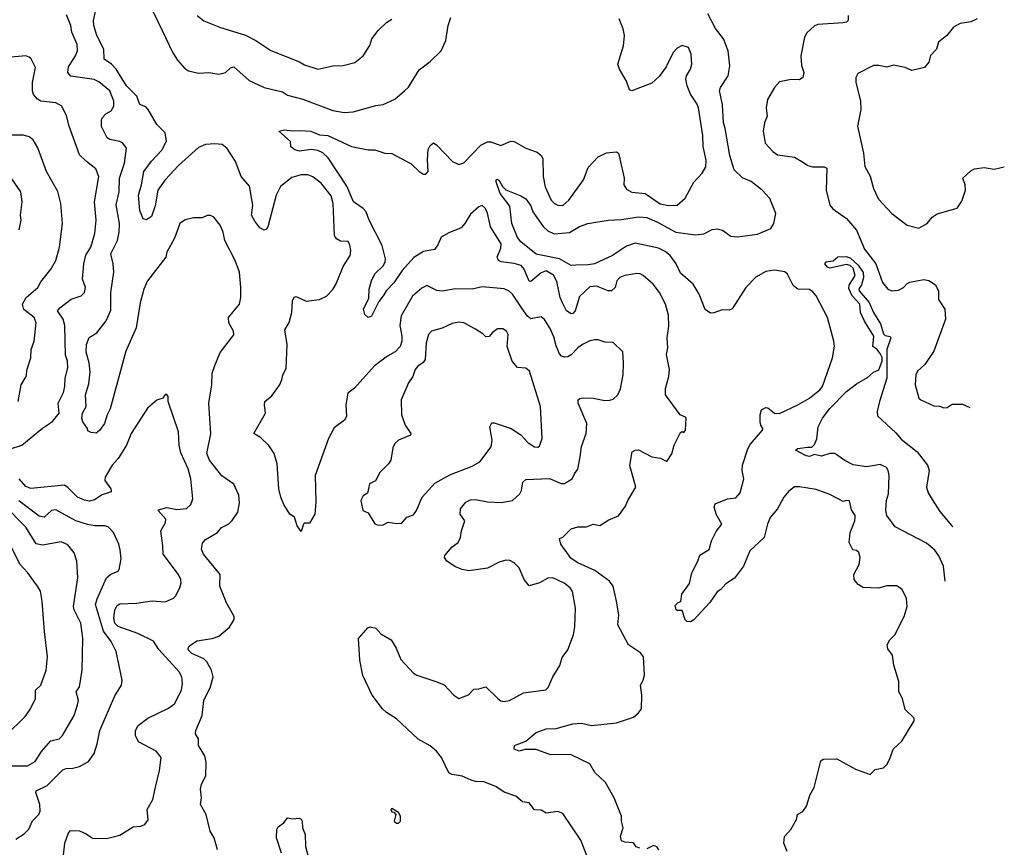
# Model space of a CAD drawing. Extents: x 1921360 to 2014538, y 768294 to 907744.
# Tile 409 of 412: x 2007199 to 2013065, y 891589 to 896520. Entities that reach past the tile are written whole.
import ezdxf

# ---------------------------------------------------------------- set-up
doc = ezdxf.new("R2010")
doc.units = 0

msp = doc.modelspace()

# ---------------------------------------------------------------- linework, layer by layer
at = {"layer": '0CON10XD'}
for points in [[(2010191.1, 894801.1), (2010134.7, 894884.7), (2010115, 894903.1), (2010085, 894915.5), (2009955, 894928.8), (2009895, 894914.3), (2009795, 894916.9), (2009715, 894902.2), (2009685, 894907.1), (2009625, 894936), (2009595, 894921.4), (2009538.1, 894871.9), (2009470.6, 894755), (2009462.8, 894697.2), (2009475.4, 894635), (2009475.4, 894605), (2009465, 894572.5), (2009435, 894540.5), (2009390, 894515), (2009312.6, 894457.4), (2009193.8, 894325), (2009153.3, 894295), (2009141.8, 894225), (2009146.2, 894155), (2009133.8, 894135), (2009072.1, 894087.9), (2009038, 894025), (2008958.8, 893805), (2008963.8, 893645), (2008957.5, 893575), (2008925, 893520), (2008895, 893520), (2008890, 893515), (2008875, 893470), (2008852.5, 893505), (2008837, 893557), (2008807.5, 893575), (2008772.3, 893632.3), (2008754.5, 893674.5), (2008741.9, 893725), (2008733.2, 893873.2), (2008714.2, 893935), (2008682.7, 893982.7), (2008635, 894028.8), (2008593.8, 894055), (2008664, 894175), (2008656.7, 894225), (2008660, 894245), (2008701.7, 894278.3), (2008747.3, 894342.7), (2008761.2, 894375), (2008766, 894405), (2008787.3, 894442.7), (2008792, 894585), (2008778.8, 894671.2), (2008804.2, 894715), (2008820.8, 894775), (2008824.2, 894845), (2008835, 894866.2), (2008845, 894871.2), (2008905, 894842.2), (2008985, 894852.7), (2009026.6, 894873.4), (2009065, 894912.9), (2009085, 894946.2), (2009125, 895050), (2009167.1, 895115), (2009172, 895145), (2009166.4, 895176.4), (2009155, 895197.5), (2009110.5, 895200.5), (2009086.2, 895215), (2009074.5, 895234.5), (2009066.7, 895425), (2009055, 895470), (2008995, 895545.6), (2008945, 895583.1), (2008915, 895595.6), (2008875, 895595.6), (2008820, 895580), (2008753.1, 895526.9), (2008726.1, 895473.9), (2008678.1, 895285), (2008669.1, 895270.9), (2008655, 895266.2), (2008629.7, 895279.7), (2008599.5, 895319.5), (2008578.9, 895355), (2008587.5, 895415), (2008567.4, 895527.4), (2008519.2, 895585), (2008484.6, 895675), (2008435, 895753.3), (2008405, 895775.4), (2008361.2, 895781.2), (2008305, 895775.9), (2008265, 895758), (2008145, 895651.5), (2008066, 895565), (2008021.5, 895505), (2008005, 895410), (2007985, 895347.5), (2007955, 895327.5), (2007935, 895333.3), (2007915, 895382.5), (2007905.8, 895475), (2007925.4, 895535), (2007938.8, 895615), (2007985, 895677.1), (2008045, 895741.9), (2008073.1, 895796.9), (2008064.6, 895845), (2008015.3, 895895), (2007965, 895985.7), (2007950, 896000), (2007914.6, 896014.6), (2007897.3, 896065), (2007835, 896125.3), (2007774.5, 896224.5), (2007745, 896254.7), (2007701.1, 896285), (2007700, 896345), (2007658.2, 896425), (2007640.3, 896485), (2007638.8, 896515), (2007660.7, 896615)], [(2008377.5, 891575), (2008356.7, 891645), (2008333.8, 891685), (2008310, 891785), (2008275.8, 891845), (2008282.5, 891885), (2008275.8, 891935), (2008282.5, 891965), (2008306.9, 892015), (2008310.4, 892095), (2008301.1, 892135), (2008264.3, 892195), (2008264, 892235), (2008246.2, 892265), (2008248.8, 892285), (2008286.8, 892375), (2008295.4, 892465), (2008335.4, 892545), (2008351.5, 892605), (2008342.3, 892645), (2008314.7, 892694.7), (2008295, 892712.2), (2008223.8, 892745), (2008203.3, 892765), (2008202.5, 892775), (2008210.7, 892789.3), (2008255, 892818.8), (2008345.9, 892834.1), (2008385, 892846.7), (2008448.3, 892901.7), (2008476.1, 892946.1), (2008476.2, 892965), (2008430.8, 893045), (2008391.9, 893145), (2008392.9, 893215), (2008293.1, 893335), (2008282.9, 893365), (2008288.3, 893401.7), (2008305, 893423.8), (2008376.7, 893465), (2008401.2, 893495), (2008445, 893516.9), (2008465, 893535.8), (2008499.1, 893585), (2008508, 893642), (2008505, 893687.5), (2008475, 893753.3), (2008403.2, 893803.2), (2008330.4, 893895), (2008314.1, 893935), (2008337, 894053), (2008326.5, 894235), (2008344.3, 894345), (2008345.5, 894414.5), (2008360.5, 894459.5), (2008393, 894537), (2008475, 894642.5), (2008472.5, 894665), (2008444.6, 894714.6), (2008442.5, 894745), (2008507.8, 894825), (2008516.5, 894865), (2008516.5, 894925), (2008508.1, 895015), (2008482.2, 895085), (2008421.9, 895205), (2008411.4, 895255), (2008392.9, 895295), (2008355, 895343.8), (2008335, 895353.3), (2008316.4, 895353.6), (2008285, 895340), (2008235, 895340), (2008185, 895326.7), (2008153.3, 895305), (2008120.9, 895219.1), (2008075.5, 895135), (2008068.9, 895105), (2007960.8, 894965), (2007938.9, 894915), (2007916.7, 894833.3), (2007893.4, 894685), (2007830.3, 894545), (2007738.3, 894201.7), (2007720, 894165), (2007705, 894114), (2007675, 894072.5), (2007655, 894057.5), (2007625, 894060), (2007605, 894070), (2007602.5, 894085), (2007575, 894123.3), (2007568.9, 894145), (2007573.5, 894175), (2007594.4, 894215), (2007591.2, 894285), (2007609.8, 894350.2), (2007618.3, 894421.7), (2007612.7, 894475), (2007595, 894540), (2007595.8, 894585), (2007613, 894627), (2007657.5, 894655), (2007714.2, 894725.8), (2007741.2, 894788.8), (2007741.6, 894895), (2007760.3, 895015), (2007756.3, 895066.3), (2007742.5, 895125), (2007782, 895205), (2007792.2, 895255), (2007793.3, 895305), (2007773.7, 895416.3), (2007790.9, 895495), (2007793.9, 895575), (2007822.7, 895665), (2007834.4, 895755), (2007813.8, 895785), (2007795, 895794.4), (2007735.4, 895805.4), (2007719.2, 895815), (2007685.6, 895884.4), (2007686.5, 895923.5), (2007692.4, 895937.6), (2007712, 895958), (2007743.6, 895976.4), (2007758.9, 896005), (2007759.5, 896035), (2007735, 896095.6), (2007669.8, 896149.8), (2007643.2, 896163.2), (2007502.8, 896182.8), (2007486.5, 896205), (2007490.1, 896239.9), (2007532.2, 896305), (2007543.1, 896335), (2007542.1, 896372.1), (2007509.2, 896445), (2007502.9, 896485), (2007477.9, 896547.9)], [(2007980.5, 896595), (2008024.4, 896505), (2008111.7, 896321.7), (2008138.3, 896278.3), (2008180.2, 896230.2), (2008205, 896214.5), (2008265, 896200.5), (2008325, 896204.4), (2008385, 896195.6), (2008425.4, 896204.6), (2008455, 896232.5), (2008475, 896239.4), (2008565, 896157.5), (2008655, 896116.2), (2008765, 896090), (2008795, 896070.8), (2008885, 896045.5), (2009065, 895978.9), (2009132.7, 895967.3), (2009185, 895971.4), (2009320.9, 896009.1), (2009365, 896014), (2009432.9, 896047.1), (2009491.2, 896095), (2009515, 896118.8), (2009579.3, 896220.7), (2009645, 896270.8), (2009710, 896335), (2009738.6, 896395), (2009750.6, 896485), (2009767.4, 896532.6)], [(2008256, 896545), (2008295, 896512.9), (2008395, 896473.1), (2008545, 896426.7), (2008606.6, 896396.6), (2008696, 896336), (2008865, 896269.1), (2008895, 896250), (2008975, 896224.4), (2009065, 896245.6), (2009125, 896246.9), (2009195, 896265.7), (2009244.3, 896305), (2009284.6, 896365.4), (2009295.8, 896405), (2009334, 896455), (2009385, 896502.5), (2009415, 896522)], [(2011771.2, 891565), (2011752, 891615), (2011756.4, 891653.6), (2011793.3, 891695), (2011826.7, 891755), (2011833.8, 891785), (2011865, 891802.5), (2011886.2, 891835), (2011908.8, 891905), (2011932, 891945), (2011971.2, 892105), (2011986.4, 892113.6), (2012067, 892117), (2012177.5, 892055), (2012265, 892022.5), (2012295, 892052.5), (2012345, 892063.3), (2012365, 892082.5), (2012383.6, 892116.4), (2012402.5, 892175), (2012455, 892222.5), (2012527, 892343), (2012528.3, 892358.3), (2012475, 892410), (2012457.5, 892475), (2012437.5, 892515), (2012436.4, 892576.4), (2012407.5, 892675), (2012398.8, 892735), (2012371.7, 892771.7), (2012368, 892795), (2012382.5, 892825), (2012412.2, 892855), (2012467.8, 892965), (2012485.7, 893025), (2012482.3, 893072.3), (2012456.7, 893125), (2012425, 893146.2), (2012365, 893146.7), (2012315, 893133.8), (2012225, 893136.7), (2012194.1, 893154.1), (2012170, 893185), (2012168.8, 893215), (2012201.2, 893275), (2012206.2, 893315), (2012197.5, 893345), (2012185, 893356.7), (2012161.7, 893361.7), (2012141.2, 893405), (2012147.5, 893465), (2012173.6, 893533.6), (2012176, 893555), (2012175.8, 893565.8), (2012155, 893600), (2012143, 893653), (2012126.4, 893656.4), (2012105, 893650), (2012025, 893692), (2011945, 893722), (2011845, 893737.5), (2011815, 893736.2), (2011780.2, 893709.8), (2011750.6, 893675), (2011714.2, 893605.8), (2011669.5, 893555), (2011653.8, 893513.8), (2011633.8, 893435), (2011549.2, 893355), (2011510.8, 893265), (2011456.8, 893193.2), (2011405, 893159.2), (2011376.7, 893125), (2011355, 893112), (2011311.3, 893048.7), (2011216.2, 892945), (2011195, 892933.3), (2011173.9, 892933.9), (2011163.3, 892945), (2011145, 893000), (2011115, 893000), (2011110, 893005), (2011105, 893030), (2011121.7, 893048.3), (2011137, 893053), (2011143, 893097), (2011189.5, 893160.5), (2011203.3, 893225), (2011239.2, 893295), (2011250, 893330), (2011306.6, 893363.4), (2011320.8, 893415), (2011348.3, 893471.7), (2011381.2, 893515), (2011349.5, 893569.5), (2011336.7, 893615), (2011343.3, 893635), (2011415, 893665.7), (2011465, 893671.9), (2011490.8, 893700.8), (2011513.3, 893785), (2011503.1, 893835), (2011504.4, 893865), (2011536, 893964), (2011550.2, 893989.8), (2011623.8, 894075), (2011626, 894085), (2011613.8, 894105), (2011611.2, 894125), (2011610, 894165), (2011617.5, 894195), (2011645, 894210), (2011657, 894207), (2011696.4, 894176.4), (2011725, 894174), (2011835, 894225.4), (2011903.5, 894265), (2011966.7, 894315), (2011981.8, 894335), (2012040.8, 894505), (2012054, 894575), (2012050, 894605), (2012011.4, 894745), (2011944.2, 894875), (2011925, 894899.2), (2011905, 894912.5), (2011835, 894914.3), (2011806.4, 894936.4), (2011773.3, 895003.3), (2011758.1, 895018.1), (2011695, 895027.8), (2011645, 895020.3), (2011584.4, 894985), (2011525.6, 894925), (2011443, 894797), (2011425, 894790), (2011385, 894792.2), (2011335, 894773.1), (2011315, 894771.4), (2011282.7, 894792.7), (2011247.5, 894885), (2011212.1, 894945), (2011135, 895009.6), (2011109.4, 895065), (2011074.2, 895115), (2011045, 895139), (2011005, 895158.9), (2010865, 895188.3), (2010815, 895170.8), (2010731.5, 895115), (2010623.9, 895066.1), (2010585, 895058.6), (2010513.1, 895056.9), (2010485, 895056.2), (2010415, 895095.9), (2010275, 895123.5), (2010185, 895195.5), (2010165, 895223.1), (2010130, 895305), (2010119.4, 895409.4), (2010060.8, 895485), (2010036.7, 895553.3), (2010037.5, 895565), (2010045, 895570), (2010055, 895561.2), (2010075.7, 895525.7), (2010095.9, 895505.9), (2010185, 895471.4), (2010215, 895451.9), (2010245, 895410.6), (2010256.9, 895375), (2010317.1, 895287.1), (2010345, 895262.3), (2010383.7, 895243.7), (2010475, 895252.5), (2010535, 895288.2), (2010583.3, 895305), (2010705, 895326.4), (2010785, 895329.5), (2010885, 895344.7), (2010935, 895341.1), (2010995.5, 895315.5), (2011107.8, 895255), (2011225, 895238.4), (2011275.4, 895244.6), (2011325, 895270), (2011355, 895273.8), (2011385.7, 895265.7), (2011435, 895230), (2011475, 895226.9), (2011595, 895242.2), (2011673.4, 895276.6), (2011692.5, 895305), (2011703.6, 895365), (2011668.2, 895455), (2011623.1, 895505), (2011557.8, 895555), (2011505, 895577.2), (2011455.4, 895625), (2011430, 895710), (2011401.1, 895871.1), (2011391.1, 895905), (2011386.7, 896015), (2011367.9, 896095), (2011374.5, 896115), (2011418.9, 896185), (2011428.9, 896245), (2011420, 896335), (2011391.8, 896405), (2011345, 896467.9), (2011298.9, 896555)], [(2012134.1, 896544.1), (2012133.8, 896515), (2012124.2, 896505.8), (2012105, 896501.4), (2011955, 896491.4), (2011935, 896482.5), (2011888.3, 896441.7), (2011874.6, 896415.4), (2011853.1, 896305), (2011857, 896247), (2011870.8, 896205), (2011864.1, 896175.9), (2011845, 896161.2), (2011795, 896163.8), (2011725, 896150), (2011695, 896115.8), (2011654.5, 896045), (2011646.9, 895995), (2011652.5, 895945), (2011635.5, 895904.5), (2011628.8, 895855), (2011640.5, 895785), (2011685.7, 895735), (2011714, 895715), (2011815, 895700), (2011868.3, 895668.3), (2011895, 895650.5), (2011922.4, 895642.4), (2011992.5, 895642.5), (2012008.6, 895635), (2012003.8, 895503.8), (2012024.6, 895414.6), (2012043.6, 895393.6), (2012124.2, 895335), (2012183.5, 895265), (2012232.2, 895152.2), (2012299.5, 895065), (2012340, 894955), (2012372, 894915), (2012395, 894904.2), (2012435, 894907.5), (2012465, 894924.2), (2012483.8, 894946.2), (2012503, 894957), (2012585, 894972.9), (2012615, 894966.9), (2012655, 894941.2), (2012672.1, 894902.1), (2012673.3, 894853.3), (2012711.4, 894795), (2012715.6, 894735), (2012645.8, 894544.2), (2012592, 894465), (2012548.8, 894425), (2012538, 894405), (2012534.3, 894344.3), (2012555.9, 894265.9), (2012567.5, 894255), (2012645, 894220), (2012678.3, 894218.3), (2012705, 894206.7), (2012725, 894208.8), (2012755, 894230), (2012815, 894230), (2012860.4, 894208.7)], [(2010893.9, 891583.9), (2010872.3, 891592.3), (2010855, 891616.7), (2010805, 891620), (2010785, 891627.5), (2010778.8, 891655), (2010793.8, 891705), (2010783.8, 891745), (2010783.3, 891775), (2010741.2, 891885), (2010688, 891975), (2010626, 892035), (2010595, 892086), (2010485, 892140), (2010427.5, 892142.5), (2010361.3, 892141.3), (2010275, 892172.5), (2010208.3, 892171.7), (2010175, 892161.4), (2010145, 892173.8), (2010147.5, 892195), (2010215, 892221.2), (2010275, 892273.8), (2010335, 892295.8), (2010395, 892296.9), (2010495, 892325.7), (2010545, 892328.6), (2010605, 892314.4), (2010755, 892330.5), (2010855.5, 892364.5), (2010885, 892390), (2010902.5, 892415), (2010906.2, 892495), (2010896.7, 892555), (2010913.9, 892586.1), (2010921.2, 892615), (2010915.8, 892725), (2010897.3, 892747.3), (2010826.5, 892796.5), (2010762.5, 892915), (2010768.5, 892975), (2010754.6, 893055.4), (2010733.8, 893145), (2010712.3, 893175), (2010625, 893238.1), (2010523.6, 893283.6), (2010485, 893310), (2010422.2, 893395), (2010415, 893430), (2010435, 893437.5), (2010484.1, 893485.9), (2010525, 893498), (2010575, 893498.8), (2010616.1, 893513.9), (2010655, 893507.1), (2010708.7, 893541.3), (2010766.8, 893563.2), (2010808.6, 893621.4), (2010822, 893655), (2010870, 893735), (2010834.4, 893864.4), (2010848.8, 893945), (2010865, 893956.2), (2010885, 893957.5), (2010965, 893916), (2011017.3, 893907.3), (2011055, 893888.8), (2011085, 893933.8), (2011098.5, 893985), (2011135, 894060), (2011145, 894067.5), (2011155, 894060), (2011166.2, 894073.8), (2011170, 894145), (2011165, 894152.5), (2011133.3, 894165), (2011046.7, 894285), (2011046.4, 894323.6), (2011065.8, 894395), (2011070, 894435), (2011052.9, 894525), (2011059.4, 894565), (2011055.6, 894624.4), (2011065.6, 894695), (2011065, 894760), (2011047.1, 894825), (2011010, 894895), (2010972, 894945), (2010913.3, 894995), (2010895, 895005.7), (2010875, 895008), (2010805, 894995.8), (2010775, 894983.8), (2010755.8, 894964.2), (2010745.7, 894924.3), (2010725, 894904.2), (2010705, 894904.2), (2010635, 894931.4), (2010595, 894928), (2010535, 894870.8), (2010508.5, 894785), (2010495, 894769.4), (2010485, 894766.7), (2010455.8, 894785.8), (2010432.4, 894832.4), (2010419.7, 894865), (2010399.8, 894960.2), (2010378.5, 894998.5), (2010335, 895022.9), (2010305, 895012.3), (2010245, 894959.5), (2010235, 894962.2), (2010204, 895034), (2010185.8, 895055), (2010145, 895067.8), (2010066.9, 895076.9), (2010050.6, 895085), (2010043.8, 895105), (2010065, 895158.8), (2010067.7, 895185), (2010003.3, 895285), (2009985, 895366.7), (2009974, 895395), (2009955, 895412), (2009935, 895404.2), (2009885, 895361.4), (2009851.5, 895305), (2009829.2, 895280.8), (2009755, 895250.4), (2009710.6, 895225), (2009690.6, 895179.4), (2009669.3, 895150.7), (2009605, 895138.8), (2009547.3, 895102.7), (2009477.5, 895025), (2009427.9, 894952.1), (2009383.2, 894906.8), (2009363.5, 894875), (2009339.4, 894840.6), (2009295, 894754), (2009275, 894746.2), (2009254.1, 894764.1), (2009246.2, 894795), (2009278.3, 894861.7), (2009281.4, 894915), (2009295.7, 894965), (2009315, 895005.8), (2009365, 895052.9), (2009376.2, 895075), (2009377.5, 895095), (2009358.4, 895175), (2009281.7, 895325), (2009263.2, 895375), (2009245.2, 895395.2), (2009188.5, 895435), (2009148.8, 895528.8), (2009036.8, 895696.8), (2009005, 895727.1), (2008975, 895741.5), (2008935, 895745.8), (2008866.1, 895736.1), (2008837.5, 895745), (2008813.3, 895763.3), (2008812.5, 895795), (2008742.5, 895855), (2008775.8, 895864.2), (2008825, 895856.9), (2008869.1, 895859.1), (2008934.2, 895855.8), (2008985, 895833.1), (2009035, 895830.5), (2009175, 895764.4), (2009275, 895744.3), (2009315, 895744.3), (2009375, 895724.3), (2009415, 895721.9), (2009531.8, 895661.8), (2009578, 895615), (2009605, 895598.6), (2009619.5, 895600.5), (2009632.9, 895615), (2009628.5, 895685), (2009633.4, 895746.6), (2009645, 895771.2), (2009665, 895786.2), (2009685, 895772.5), (2009777.8, 895675), (2009815, 895657.7), (2009845, 895666.9), (2009946.9, 895773.1), (2009985, 895792.2), (2010005, 895791.8), (2010065, 895770), (2010125, 895795.7), (2010145, 895794.3), (2010215, 895754), (2010281.2, 895731.2), (2010305, 895711.2), (2010315, 895692.5), (2010317.7, 895585), (2010328.6, 895525), (2010364.4, 895445), (2010385, 895424.4), (2010405, 895415.6), (2010435, 895412.9), (2010470.8, 895445), (2010557.5, 895565), (2010585, 895640), (2010645, 895702.5), (2010695, 895727.5), (2010755, 895732.5), (2010766.2, 895725), (2010775, 895690), (2010799.5, 895575), (2010798.1, 895535), (2010815, 895509.2), (2010845, 895491.4), (2010925, 895483.6), (2011015, 895422.3), (2011065, 895412.1), (2011115, 895414.5), (2011163.8, 895456.2), (2011215, 895552), (2011265.5, 895604.5), (2011286.4, 895643.6), (2011287.9, 895682.1), (2011270, 895765), (2011269.6, 895829.6), (2011243.8, 895995), (2011235, 896017.5), (2011195.4, 896075.4), (2011175.7, 896125), (2011168, 896165), (2011171.2, 896185), (2011196, 896225), (2011204, 896255), (2011200, 896315), (2011183.6, 896353.6), (2011145, 896366.2), (2011115, 896350), (2011092.5, 896325), (2011050.9, 896239.1), (2011009.6, 896180.4), (2010965, 896142.5), (2010845, 896096.7), (2010832.7, 896102.7), (2010813.6, 896153.6), (2010772.5, 896225), (2010763.3, 896255), (2010796.1, 896363.9), (2010801.2, 896425), (2010793.3, 896465), (2010769.4, 896525)], [(2012902.5, 896525), (2012865, 896508), (2012802.7, 896497.3), (2012762.5, 896475), (2012723.3, 896425), (2012673.3, 896385), (2012661.2, 896345), (2012624.3, 896305.7), (2012615, 896267.5), (2012590, 896235), (2012515, 896216.2), (2012475, 896234), (2012405, 896248.8), (2012365, 896236.2), (2012317.5, 896247.5), (2012285, 896246), (2012191.7, 896198.3), (2012180, 896175), (2012180, 896145), (2012207.3, 896037.3), (2012210, 895985), (2012191.2, 895885), (2012225.6, 895725), (2012233.1, 895645), (2012265, 895586.7), (2012285.8, 895515), (2012315, 895450), (2012395, 895366), (2012485.8, 895295.8), (2012555, 895278.8), (2012605, 895306.2), (2012635.8, 895344.2), (2012665, 895363.8), (2012785, 895397.5), (2012811.7, 895438.3), (2012833.3, 895505), (2012831.2, 895535), (2012817.5, 895575), (2012865, 895620), (2012888.3, 895631.7), (2012945, 895638.8), (2013005, 895628.8), (2013065, 895643.8)], [(2007138.1, 893961.9), (2007212, 893985), (2007335, 894087.3), (2007395, 894127.1), (2007433.1, 894175), (2007428.2, 894235), (2007460.4, 894299.6), (2007468.2, 894335), (2007468.8, 894385), (2007485.4, 894445.4), (2007482.9, 894485), (2007471.6, 894521.6), (2007468.5, 894698.5), (2007458.2, 894735), (2007424.4, 894785), (2007437.2, 894802.8), (2007505.6, 894854.4), (2007565, 894875.7), (2007585.5, 894895), (2007591.3, 894925), (2007572.5, 894975), (2007581.8, 895065), (2007593.6, 895116.4), (2007622.1, 895165), (2007645.5, 895245.5), (2007653.6, 895325), (2007645.4, 895435), (2007671.1, 895585), (2007651.7, 895631.7), (2007596, 895675), (2007554.3, 895715), (2007493.5, 895885), (2007477.4, 895947.4), (2007450.8, 896005), (2007415, 896024.4), (2007325, 896034.5), (2007305, 896045.6), (2007281.9, 896075), (2007275.6, 896095), (2007274.4, 896145), (2007292.9, 896235), (2007266.4, 896286.4), (2007255, 896297.5), (2007235, 896304.2), (2007125, 896294.3)], [(2007188.8, 894245), (2007206.7, 894345), (2007238, 894395), (2007243, 894437), (2007266, 894505), (2007267.5, 894555), (2007285.7, 894605), (2007297.1, 894712.9), (2007284.4, 894745), (2007223.1, 894793.1), (2007215.5, 894825), (2007236.4, 894865), (2007307.3, 894925), (2007325, 894958.6), (2007385.6, 895035), (2007413.9, 895086.1), (2007435.6, 895165), (2007453.5, 895305), (2007442.9, 895425), (2007425.3, 895495.3), (2007358.2, 895615), (2007307.3, 895757.3), (2007279.2, 895805), (2007255, 895822.9), (2007222.4, 895832.4), (2007105, 895832.2)], [(2007195, 895267.5), (2007207.5, 895325), (2007204.2, 895355), (2007214, 895435), (2007206, 895495), (2007151.2, 895571.2)], [(2012713.1, 893175.7), (2012701.8, 893265), (2012675.8, 893325.7), (2012650.3, 893360.3), (2012601.7, 893401.7), (2012415, 893498), (2012365, 893566.7), (2012359.5, 893595), (2012364.1, 893655), (2012374.7, 893695.3), (2012379.4, 893805), (2012373.9, 893833.9), (2012362.2, 893852.2), (2012325, 893869.7), (2012245, 893856.7), (2012165, 893867.6), (2012115, 893892.8), (2012055, 893935.3), (2012024.7, 893935.3), (2011975, 893920), (2011935, 893930), (2011905, 893918), (2011885, 893921.4), (2011820, 893955), (2011833.9, 893966.1), (2011892.7, 893972.7), (2011917.5, 893972.5), (2011935, 893990), (2011948, 894022), (2011955.7, 894095), (2011981.4, 894145), (2012025, 894203.8), (2012125, 894305.5), (2012185, 894350.5), (2012250.8, 894389.2), (2012285, 894420.6), (2012316.6, 894433.4), (2012337.1, 894485), (2012336.9, 894506.9), (2012325, 894530.8), (2012305, 894556.7), (2012282.5, 894572.5), (2012286.7, 894635), (2012233, 894723), (2012209.2, 894775), (2012203.8, 894825), (2012159.4, 894875), (2012139.3, 894919.3), (2012140.8, 894939.2), (2012177.1, 894995), (2012165, 895040), (2012146.2, 895055), (2012125, 895061.9), (2012025, 895040), (2012011.4, 895045), (2011996, 895065), (2012003, 895077), (2012045, 895084), (2012073, 895107), (2012125, 895109.3), (2012148.9, 895098.9), (2012195, 895058.2), (2012225, 895014.2), (2012226.6, 894983.4), (2012215, 894940), (2012198.8, 894915), (2012201.2, 894905), (2012260.7, 894835), (2012285.4, 894775.4), (2012327.9, 894707.9), (2012345, 894648.8), (2012355, 894639.2), (2012385, 894632), (2012389.4, 894625), (2012365.2, 894555), (2012365.2, 894385), (2012321.2, 894245), (2012307.8, 894185), (2012309.1, 894159.1), (2012419.1, 894059.1), (2012450.7, 894020.7), (2012545.7, 893945), (2012606.8, 893865), (2012616.9, 893835), (2012602, 893735), (2012612, 893702), (2012635, 893660.6), (2012680.6, 893590.6), (2012752.9, 893505), (2012759.3, 893499.5)], [(2010578.9, 891535), (2010541.1, 891631.1), (2010435, 891791.2), (2010405, 891803.3), (2010335, 891793.8), (2010305, 891810), (2010265, 891813.3), (2010233.6, 891853.6), (2010195, 891860), (2010155, 891893.3), (2010085, 891918.8), (2010035, 891951.2), (2009965, 891978.8), (2009915, 891980.6), (2009889.1, 891989.1), (2009835, 892013.8), (2009775, 892022.5), (2009755, 892032.9), (2009711.9, 892125), (2009682, 892162), (2009645, 892193.5), (2009573.4, 892233.4), (2009444.3, 892355), (2009385, 892391.9), (2009360.8, 892415), (2009299.2, 892495), (2009243.7, 892613.7), (2009225.6, 892705), (2009217, 892833), (2009273.6, 892896.4), (2009287.5, 892902.5), (2009320, 892895), (2009351.2, 892861.2), (2009411.2, 892825), (2009440.8, 892775), (2009468.6, 892708.6), (2009545, 892626), (2009565, 892614.3), (2009685, 892575.6), (2009728, 892558), (2009785, 892496.2), (2009815, 892476.7), (2009872.7, 892497.3), (2009905, 892532.5), (2009935, 892533.3), (2009975, 892546.2), (2010047.1, 892475), (2010065, 892462.7), (2010085, 892458.8), (2010116.2, 892465), (2010201.2, 892508.8), (2010332.5, 892527.5), (2010348.3, 892541.7), (2010374.4, 892605.6), (2010416.6, 892673.4), (2010430.5, 892719.5), (2010465, 892766.7), (2010498.6, 892855), (2010506.8, 892903.2), (2010510.5, 893015), (2010492.4, 893112.4), (2010477.5, 893135), (2010442.6, 893162.6), (2010375, 893195.6), (2010345, 893192.2), (2010295, 893164.4), (2010235, 893146.7), (2010203.8, 893185), (2010174.1, 893254.1), (2010145, 893283.3), (2010118.8, 893298.8), (2010095, 893299.4), (2010055, 893289.1), (2009986.7, 893253.3), (2009875, 893235.8), (2009835, 893243.6), (2009795, 893260.8), (2009744.6, 893295), (2009730.5, 893315), (2009731.4, 893328.6), (2009775, 893378.9), (2009811.4, 893405), (2009825.6, 893435), (2009831.2, 893475), (2009850, 893535), (2009824, 893575), (2009824.4, 893605), (2009856.9, 893645), (2009885, 893659.1), (2009915, 893660.7), (2009985, 893647.8), (2010067.4, 893642.6), (2010135.5, 893654.5), (2010178.8, 893695), (2010189.2, 893715), (2010196.7, 893765), (2010215, 893781.2), (2010355, 893785.6), (2010425, 893757.5), (2010445, 893756.2), (2010490, 893785), (2010503.3, 893815), (2010525, 893842.5), (2010537.1, 893915), (2010545, 893977.5), (2010572.9, 894055), (2010578.6, 894115), (2010526, 894235), (2010526.7, 894255), (2010536, 894264), (2010555, 894267.1), (2010615, 894264.6), (2010685, 894250.9), (2010715, 894252.5), (2010735, 894258.6), (2010762.9, 894285), (2010778.3, 894321.7), (2010793.3, 894405), (2010796.7, 894475), (2010791.7, 894541.7), (2010735, 894596.9), (2010685, 894598.6), (2010645, 894613.1), (2010625, 894612.7), (2010595, 894607.1), (2010552.9, 894585), (2010524.1, 894565.9), (2010485, 894523.3), (2010465, 894512.2), (2010445, 894509.4), (2010426.7, 894515), (2010415, 894528.8), (2010395, 894576.2), (2010380.8, 894630.9), (2010359.6, 894679.6), (2010325, 894734.4), (2010305, 894750.6), (2010245, 894737.3), (2010224.3, 894754.3), (2010191.1, 894801.1)], [(2009335, 893508.8), (2009365, 893511.2), (2009395, 893526), (2009445, 893518.8), (2009475, 893521.2), (2009505, 893556), (2009545, 893570), (2009562, 893595), (2009596, 893675), (2009671.7, 893758.3), (2009760.9, 893809.1), (2009895, 893860), (2009940, 893885), (2010008.1, 893975), (2010013.3, 894015), (2010000, 894095), (2010012.4, 894117.6), (2010025, 894118.9), (2010126.2, 894085), (2010185, 894045.7), (2010228.3, 893998.3), (2010265.9, 893975.9), (2010285, 893973.8), (2010295, 893980), (2010310.8, 894025), (2010301.3, 894215), (2010235.5, 894425.5), (2010215, 894444), (2010165, 894447.5), (2010131.9, 894485), (2010102.7, 894572.7), (2010110, 894645), (2010099.2, 894665), (2010077.6, 894677.6), (2010045, 894677.5), (2010013.3, 894655), (2009995, 894633.3), (2009975, 894630), (2009958.3, 894648.3), (2009915, 894677.1), (2009845, 894713.6), (2009815, 894717.9), (2009775, 894710.5), (2009715, 894683.1), (2009652, 894665), (2009635, 894643.8), (2009620.5, 894595), (2009614.5, 894495), (2009603.2, 894476.8), (2009571.4, 894455), (2009554.4, 894435), (2009540.5, 894395), (2009515.8, 894355.8), (2009470.6, 894255), (2009474.4, 894165), (2009494.6, 894104.6), (2009528.8, 894055), (2009526.7, 894045), (2009455.4, 894014.6), (2009434.2, 893995), (2009421.3, 893968.7), (2009410, 893895), (2009395.7, 893874.3), (2009345, 893822.5), (2009317.7, 893772.3), (2009283.8, 893755), (2009270.7, 893699.3), (2009245, 893682.5), (2009231.2, 893655), (2009242.5, 893595), (2009275, 893582.5), (2009315, 893516.7), (2009335, 893508.8)], [(2007458.6, 891525), (2007467.5, 891615), (2007490, 891675), (2007500.8, 891689.2), (2007555, 891687.5), (2007595, 891670), (2007633.4, 891643.4), (2007715, 891641.5), (2007795, 891662.5), (2007875, 891711.2), (2007920, 891715), (2007945.3, 891724.7), (2007963.6, 891753.6), (2007958.1, 891815), (2007992.5, 891875), (2008007.7, 891947.7), (2008032.4, 892047.6), (2008040.8, 892125), (2008012.6, 892162.6), (2007907.4, 892217.4), (2007888.1, 892255), (2007887.8, 892285), (2007905, 892315.6), (2007961.5, 892358.5), (2008085, 892418.9), (2008121.4, 892445), (2008163.5, 892525), (2008169.5, 892565), (2008164.4, 892605), (2008148.1, 892635), (2008028.7, 892768.7), (2007996.6, 892816.6), (2007902.6, 892862.6), (2007785, 892904.7), (2007765.4, 892925), (2007759.7, 892955), (2007766.2, 893005), (2007780.3, 893029.7), (2007795, 893040.4), (2007895, 893042.9), (2007987.9, 893057.9), (2008065, 893051.5), (2008115, 893072.9), (2008127.5, 893085), (2008152.5, 893135), (2008160, 893165), (2008159.2, 893185), (2008145.5, 893215.5), (2008053.5, 893335), (2008052.5, 893385), (2008039.4, 893475), (2008067.1, 893525), (2008070, 893545), (2008023.8, 893595), (2008025, 893600), (2008075, 893612.8), (2008135, 893602.5), (2008192.7, 893607.3), (2008218.6, 893631.4), (2008230, 893665), (2008218.5, 893785), (2008201.8, 893845), (2008158.9, 893938.9), (2008149.1, 893985), (2008144.4, 894065), (2008083.3, 894245), (2008083.3, 894275), (2008075, 894286.7), (2008065, 894287.5), (2008052.5, 894265), (2008015, 894252.5), (2007960, 894205), (2007941.4, 894178.6), (2007862.5, 894055), (2007834.2, 893985), (2007785, 893906), (2007749.4, 893865), (2007708.5, 893795), (2007705.4, 893775), (2007742.5, 893725), (2007743.8, 893706.2), (2007691.1, 893688.9), (2007645, 893660), (2007615, 893652.3), (2007585, 893656.9), (2007543.1, 893675), (2007485, 893733.5), (2007465, 893746.2), (2007265, 893727.9), (2007235, 893739.2), (2007195, 893785.5)], [(2007130, 892075), (2007245, 892075.6), (2007290.2, 892099.8), (2007329.4, 892160.6), (2007385, 892223.1), (2007433.8, 892235), (2007453.3, 892255), (2007523.1, 892375), (2007542.4, 892437.6), (2007548.9, 892465), (2007534.5, 892515), (2007555.6, 892545), (2007571.1, 892645), (2007574.6, 892835), (2007563.2, 892925), (2007523.6, 893005), (2007520, 893025), (2007545.4, 893195), (2007538.9, 893295), (2007523.2, 893343.2), (2007485, 893391.9), (2007445, 893410), (2007335, 893390), (2007297.4, 893397.4), (2007236, 893496), (2007105, 893630)], [(2007175, 891638.1), (2007225, 891670), (2007253.1, 891696.9), (2007275, 891746.9), (2007313.1, 891785), (2007320, 891805), (2007318.8, 891845), (2007294.6, 891915), (2007297.1, 891925), (2007362.3, 891957.7), (2007455, 892050.9), (2007475, 892059.2), (2007515, 892060.9), (2007555, 892071.1), (2007608.5, 892101.5), (2007641.7, 892148.3), (2007660, 892205), (2007675.6, 892285), (2007765, 892491.2), (2007806.2, 892555), (2007810, 892585), (2007773.1, 892755), (2007743.5, 892815), (2007697.5, 892877.5), (2007650, 893035), (2007659.4, 893070.6), (2007715, 893194), (2007742.6, 893217.4), (2007785, 893233.8), (2007792, 893245), (2007802.7, 893307.3), (2007797.9, 893362.1), (2007789.5, 893395), (2007757.3, 893465), (2007725, 893499.5), (2007705, 893505.5), (2007646.4, 893503.6), (2007602.4, 893512.4), (2007533.8, 893533.8), (2007415, 893600), (2007389.2, 893595), (2007345, 893556.4), (2007315, 893561.5), (2007194.1, 893654.1)], [(2007115.4, 892254.6), (2007231.3, 892368.7), (2007260.2, 892409.8), (2007292.2, 892475), (2007292.7, 892525), (2007324.6, 892555.4), (2007355.5, 892645), (2007364.3, 892725), (2007345.7, 892874.3), (2007333.1, 893055), (2007322.5, 893115), (2007305.8, 893145), (2007246.2, 893226.2), (2007201.5, 893275), (2007140.9, 893395)], [(2009455, 891732.5), (2009466.7, 891745), (2009467.5, 891775), (2009456.4, 891796.4), (2009415, 891820), (2009410, 891815), (2009415, 891800), (2009428.3, 891798.3), (2009440, 891785), (2009430, 891745), (2009443, 891733), (2009455, 891732.5)], [(2008759.5, 891555), (2008729.2, 891645), (2008730, 891695), (2008738.3, 891711.7), (2008772.5, 891735), (2008795, 891766), (2008825, 891760), (2008863, 891763), (2008875, 891757.5), (2008882.5, 891745), (2008883.3, 891705), (2008900, 891665), (2008902, 891595), (2008922.6, 891512.6)], [(2011006.2, 891575), (2010995, 891592.5), (2010975, 891600), (2010935, 891580)]]:
    msp.add_lwpolyline(points, dxfattribs=at)

doc.saveas('drawing.dxf')
